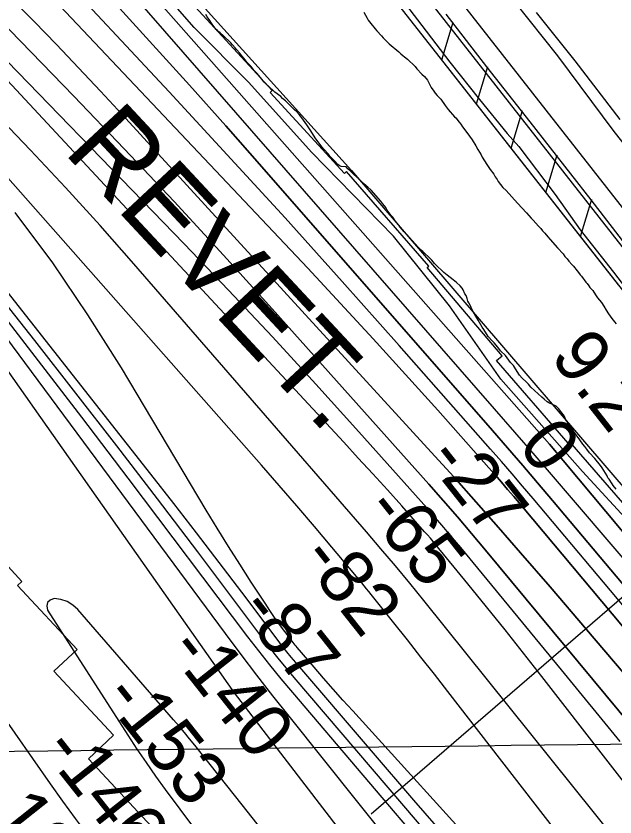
# Model space of a CAD drawing. Extents: x 3704301 to 3742427, y 506229 to 532009.
# Drawn here: x 3728711 to 3729457, y 517869 to 518866 of the extents above; entities that cross this region are included whole.
import ezdxf

# ---------------------------------------------------------------- set-up
doc = ezdxf.new("R2010")
doc.units = 0
for name, color, linetype in [('V-FLOD-BASE', 7, 'Continuous'), ('V-GRID-MAJR', 7, 'Continuous'), ('V-LEVE-TOET', 7, 'Continuous'), ('V-RAIL-TRAK', 7, 'Continuous'), ('V-RIVR-EDGE', 7, 'Continuous'), ('V-RIVR-RANG', 7, 'Continuous'), ('V-ROAD-CNTR', 7, 'Continuous'), ('V-RRAP-FSHR', 7, 'Continuous'), ('V-RRAP-RVMT', 7, 'Continuous'), ('V-SITE-VEGE', 7, 'Continuous'), ('V-SURV-LINE', 7, 'Continuous'), ('V-TOPO-DPTH', 7, 'Continuous'), ('V-TOPO-MAJR', 7, 'Continuous'), ('V-TOPO-MINR', 7, 'Continuous'), ('V-TOPO-WATR', 7, 'Continuous'), ('V-TRAN-LOCK', 7, 'Continuous')]:
    doc.layers.add(name, color=color, linetype=linetype)

msp = doc.modelspace()

# ---------------------------------------------------------------- linework, layer by layer
at = {"layer": 'V-FLOD-BASE'}
msp.add_lwpolyline([(3729246.58, 518868.56), (3729297.25, 518802.75), (3729351.25, 518734.56), (3729427.21, 518637.47), (3729477.32, 518572.19)], dxfattribs=at)
at = {"layer": 'V-GRID-MAJR'}
msp.add_spline([(3708498.53, 517706.7), (3713778.1, 517769.29), (3719057.66, 517832.65), (3724337.21, 517896.77), (3729616.75, 517961.66), (3734896.28, 518027.32), (3740175.8, 518093.74), (3740175.81, 518093.74)], degree=3, dxfattribs=at)
at = {"layer": 'V-LEVE-TOET'}
for points in [[(3729167.59, 518918.82), (3729216.52, 518854.15), (3729251.64, 518808.74), (3729288.43, 518762.29), (3729322.93, 518719.86), (3729337.48, 518703.61), (3729382.76, 518643.76), (3729414.03, 518599.89), (3729455.59, 518547.29), (3729489.6, 518502.95)], [(3729524.44, 518636.6), (3729456.21, 518722.57), (3729386.16, 518816.65), (3729314.84, 518906.62)]]:
    msp.add_lwpolyline(points, dxfattribs=at)
at = {"layer": 'V-RAIL-TRAK'}
msp.add_lwpolyline([(3729463.57, 518737.27), (3729407.69, 518810.27), (3729359.53, 518870.6)], dxfattribs=at)
at = {"layer": 'V-RIVR-EDGE'}
msp.add_lwpolyline([(3729479.55, 518231.14), (3729416.69, 518299.13), (3729314.92, 518414.05), (3729250.91, 518505.46), (3729181.48, 518592.07), (3729079.09, 518696.78), (3729001.26, 518783.42), (3728932.99, 518852.03), (3728835.41, 518963.33)], dxfattribs=at)
at = {"layer": 'V-RIVR-RANG'}
msp.add_line((3729683.54, 518329.53), (3729153.3, 517872.51), dxfattribs=at)
at = {"layer": 'V-ROAD-CNTR'}
msp.add_spline([(3729081.97, 519774.87), (3729126.31, 519739.4), (3729179.03, 519698.87), (3729227.73, 519661.65), (3729275.56, 519622.64), (3729317.35, 519588.31), (3729358.79, 519551.91), (3729395.49, 519520.66), (3729437.65, 519476.68), (3729485.6, 519434.28), (3729535.25, 519388.94), (3729590.52, 519340.75), (3729629.81, 519302.88), (3729675.73, 519261.61), (3729702.72, 519234.68), (3729732.88, 519202.67), (3729760.9, 519175.43), (3729793.14, 519137.34), (3729833.98, 519092.89), (3729869.41, 519056.23), (3729908.68, 519011.59), (3729955.34, 518963.25), (3729999.59, 518913.45), (3730111.37, 518791.24)], degree=3, dxfattribs=at)
at = {"layer": 'V-RRAP-FSHR'}
for p, q in [((3729241.35, 518811.69), (3729255.5, 518858.42)), ((3729284.59, 518756.64), (3729298.75, 518803.38)), ((3729327.84, 518701.6), (3729341.99, 518748.33)), ((3729371.08, 518646.55), (3729385.23, 518693.29)), ((3729414.33, 518591.51), (3729428.48, 518638.24))]:
    msp.add_line(p, q, dxfattribs=at)
for points in [[(3728375.18, 519413.95), (3728628.26, 519198.49), (3728935.01, 518888.97), (3729129.16, 518673.68), (3729606.18, 518118.79), (3730066.65, 517548.22), (3730245.25, 517325.96), (3730418.1, 517045.6), (3730846.65, 516582.67), (3731334.96, 516045.14), (3731646.14, 515662.56), (3731718.22, 515549.76), (3731915.86, 515326.41), (3732101.77, 515129.63), (3732254.44, 514887.22), (3732308.23, 514750.87), (3732346.4, 514649.87)], [(3728944, 519201.14), (3729180.21, 518889.52), (3729518.23, 518459.24), (3729987.97, 517859.04), (3730041, 517788.29), (3730108.93, 517706.23), (3730206.51, 517579.68), (3730263.3, 517517.63), (3730469.39, 517282.83), (3730596.8, 517146.95), (3730778.16, 516949.66), (3730825.07, 516900.53), (3730912.15, 516803.08), (3731129.99, 516556.58), (3731424.37, 516215.93), (3731722.44, 515882.43), (3731812.97, 515780.14), (3731945.55, 515637.27), (3731984.16, 515595), (3732011.02, 515564.7), (3732032.49, 515536.44), (3732061.75, 515501.08), (3732081.29, 515470.29), (3732103.73, 515433.92)], [(3729038.61, 519076.33), (3729180.21, 518889.52), (3729461.37, 518531.62)]]:
    msp.add_lwpolyline(points, dxfattribs=at)
at = {"layer": 'V-RRAP-RVMT'}
for p, q in [((3729030.14, 518773.27), (3728924.83, 518888.57)), ((3729027.56, 518770.79), (3729030.14, 518773.27)), ((3729120.27, 518670.05), (3729027.56, 518770.79)), ((3729122.62, 518672.67), (3729120.27, 518670.05)), ((3729225.28, 518554.71), (3729122.62, 518672.67)), ((3729223.39, 518552.95), (3729225.28, 518554.71)), ((3729316.73, 518443.01), (3729223.39, 518552.95)), ((3729309.68, 518437.17), (3729316.73, 518443.01)), ((3729398.88, 518334.25), (3729309.68, 518437.17)), ((3729401.13, 518336.1), (3729398.88, 518334.25)), ((3729496.03, 518226.65), (3729401.13, 518336.1)), ((3728643.95, 518242.1), (3728718.29, 518162.38)), ((3728718.29, 518162.38), (3728712.91, 518157.36)), ((3728712.91, 518157.36), (3728787.25, 518077.65)), ((3728787.25, 518077.65), (3728758.23, 518050.59)), ((3728758.23, 518050.59), (3728832.56, 517970.87)), ((3728832.56, 517970.87), (3728801.13, 517941.56)), ((3728801.13, 517941.56), (3728885.7, 517850.87))]:
    msp.add_line(p, q, dxfattribs=at)
at = {"layer": 'V-SITE-VEGE'}
for points in [[(3729046.65, 518760.61), (3729043.04, 518763.51), (3729040.81, 518765.9), (3729033.62, 518771.43), (3729031.11, 518773.81), (3729027.22, 518777.25), (3729020.27, 518783.87), (3729017.2, 518787.33), (3729011.32, 518794.52), (3729007.69, 518798.23), (3729003.49, 518803.56), (3728999.02, 518808.35), (3728995.38, 518813.15), (3728992.02, 518817.14), (3728989.77, 518820.07), (3728986.14, 518824.06), (3728984.18, 518826.46), (3728980.56, 518830.17), (3728978.6, 518832.57), (3728969.42, 518841.31), (3728965.26, 518845.02), (3728963.6, 518846.33), (3728961.93, 518847.92), (3728960.26, 518849.51), (3728957.46, 518852.97), (3728954.64, 518857.25), (3728952.38, 518860.46), (3728949.28, 518865.27), (3728947.57, 518868.22)], [(3729144.48, 518870.85), (3729148.47, 518863.34), (3729149.88, 518860.93), (3729152.97, 518856.93)], [(3729152.97, 518856.93), (3729158.56, 518850.27), (3729160.53, 518847.6), (3729166.39, 518841.5), (3729168.62, 518839.11), (3729171.41, 518835.92), (3729173.64, 518833.8), (3729175.87, 518831.4), (3729188.07, 518821.38), (3729190.3, 518818.99), (3729193.06, 518817.15), (3729195.01, 518815.3), (3729198.61, 518812.4), (3729208.35, 518803.13), (3729210.59, 518800.2), (3729216.73, 518793.55), (3729219.78, 518790.91), (3729223.7, 518786.39), (3729226, 518781.28), (3729228.27, 518777.26), (3729231.64, 518772.73), (3729233.05, 518770.31), (3729235.85, 518767.12), (3729238.64, 518764.2), (3729240.31, 518762.61), (3729245.66, 518754.86), (3729249.31, 518749.79), (3729257.14, 518740.74), (3729258.8, 518739.43), (3729263.01, 518734.1), (3729265.25, 518731.43), (3729267.23, 518728.22), (3729272.56, 518721.29), (3729279.3, 518712.22), (3729284.11, 518704.46), (3729286.39, 518699.89), (3729290.36, 518693.2), (3729291.78, 518690.51), (3729297.71, 518681.15), (3729301.94, 518675), (3729306.16, 518669.13), (3729308.14, 518665.92), (3729310.39, 518662.71), (3729311.81, 518660.3), (3729317.7, 518652.84), (3729321.6, 518648.86), (3729335.83, 518633.18), (3729346.99, 518621.22), (3729352.87, 518614.3), (3729355.37, 518611.92), (3729362.07, 518604.48), (3729364.86, 518601.55), (3729367.11, 518598.62), (3729369.89, 518595.7), (3729373.54, 518591.17), (3729376.6, 518587.98), (3729385.82, 518577.62), (3729392.53, 518569.9), (3729394.77, 518566.97), (3729397.84, 518563.78), (3729399.81, 518561.11), (3729403.44, 518556.85), (3729405.4, 518554.73), (3729410.16, 518548.87), (3729411.83, 518547.01), (3729414.08, 518544.07), (3729415.48, 518542.48), (3729420.82, 518535), (3729422.5, 518533.14), (3729424.74, 518530.21), (3729426.15, 518528.07), (3729429.5, 518524.34), (3729433.16, 518519.27), (3729435.7, 518515.53), (3729440.46, 518509.4), (3729443.56, 518504.85), (3729446.4, 518500.03), (3729449.22, 518495.48), (3729453.17, 518489.6), (3729456.54, 518485.34), (3729458.77, 518482.95)], [(3729425.46, 518322.39), (3729422.09, 518326.92), (3729419.57, 518330.12), (3729417.32, 518333.33), (3729413.39, 518338.39), (3729406.36, 518348.28), (3729403.56, 518351.47), (3729401.3, 518355.21), (3729398.75, 518359.23), (3729396.21, 518363.51), (3729394.77, 518366.74), (3729393.35, 518369.15), (3729390.82, 518372.62), (3729387.18, 518377.15), (3729385.78, 518378.74), (3729384.11, 518380.33), (3729375.04, 518384.73), (3729372.83, 518386.04), (3729369.23, 518389.21), (3729366.18, 518391.58), (3729361.46, 518395.81), (3729352.55, 518404.29), (3729349.49, 518407.74), (3729346.42, 518410.66), (3729341.69, 518415.43), (3729338.34, 518419.15), (3729333.26, 518426.91), (3729330.71, 518431.19), (3729327.09, 518434.64), (3729320.9, 518443.45), (3729314.51, 518449.54), (3729311.41, 518454.09), (3729306.66, 518459.13), (3729304.42, 518461.79), (3729299.13, 518467.37), (3729293.76, 518475.93), (3729291.78, 518478.87), (3729286.68, 518487.44), (3729281, 518497.63), (3729278.15, 518503.27), (3729277.28, 518505.42), (3729275.29, 518508.9), (3729274.15, 518511.32), (3729273.25, 518514.56), (3729271.81, 518518.05), (3729270.39, 518520.46), (3729268.1, 518525.3), (3729266.69, 518527.44), (3729264.45, 518530.37), (3729260, 518534.61), (3729255.57, 518537.76), (3729248.1, 518543.56), (3729244.21, 518546.72), (3729241.98, 518549.11), (3729235.86, 518554.94), (3729232.52, 518558.12), (3729228.9, 518562.1), (3729227.49, 518563.97), (3729218.04, 518572.98), (3729215.82, 518574.55), (3729212.48, 518578.01), (3729201.31, 518590.23), (3729198.51, 518593.7), (3729194.62, 518597.4), (3729189.58, 518603.26), (3729187.9, 518605.66), (3729183.41, 518611.26), (3729180.59, 518615.54), (3729178.63, 518617.93), (3729173.58, 518624.6), (3729171.6, 518627.81), (3729168.23, 518632.35), (3729165.43, 518635.81), (3729153.69, 518649.38), (3729149.25, 518653.08), (3729147.3, 518654.93), (3729143.97, 518657.84), (3729139.24, 518662.34), (3729135.08, 518666.04), (3729131.75, 518668.68), (3729127.57, 518673.2), (3729124.51, 518675.84), (3729122.28, 518678.23), (3729116.29, 518678.9), (3729113.55, 518679.92), (3729111.88, 518681.51), (3729107.97, 518685.76), (3729106.02, 518687.61), (3729102.12, 518691.59), (3729100.16, 518693.99), (3729094.86, 518699.84), (3729092.06, 518703.3), (3729083.91, 518714.51), (3729078.54, 518723.08), (3729073.46, 518730.56), (3729067.27, 518739.37), (3729063.63, 518743.63), (3729060.28, 518747.35), (3729057.79, 518749.47), (3729051.93, 518755.57), (3729046.65, 518760.61)], [(3729458.63, 518277.01), (3729454.98, 518281.81), (3729453.85, 518283.68), (3729449.9, 518289.57), (3729448.5, 518291.43), (3729447.63, 518293.59), (3729441.13, 518303.75), (3729439.16, 518306.42), (3729432.16, 518315.22), (3729425.46, 518322.39)]]:
    msp.add_lwpolyline(points, dxfattribs=at)
at = {"layer": 'V-SURV-LINE'}
for points in [[(3728969.1, 519261.53), (3730271.77, 517601.65)], [(3730248.15, 517583.14), (3728945.48, 519243.02)]]:
    msp.add_lwpolyline(points, dxfattribs=at)
at = {"layer": 'V-TOPO-DPTH'}
for points in [[(3728784.81, 519002.04), (3729375.87, 518333.27), (3729962.46, 517632.38)], [(3729503.29, 518063.23), (3729440.86, 518137.5), (3729331.18, 518267.89), (3729323.53, 518276.91), (3729315.82, 518285.89), (3729308.04, 518294.81), (3729300.22, 518303.69), (3729236.37, 518375.49), (3729196.39, 518420.05), (3729156.14, 518464.37), (3729115.5, 518508.34), (3729074.6, 518552.06), (3728715.46, 518932.55)], [(3728715.46, 518932.55), (3729074.6, 518552.06), (3729115.5, 518508.34), (3729156.14, 518464.37), (3729196.39, 518420.05), (3729236.37, 518375.49), (3729300.22, 518303.69), (3729308.04, 518294.81), (3729315.82, 518285.89), (3729323.53, 518276.91), (3729331.18, 518267.89), (3729440.86, 518137.5), (3729503.29, 518063.23)], [(3729467.45, 518049.12), (3729421.99, 518102.37), (3729376.36, 518155.47), (3729339.74, 518197.86), (3729312.14, 518229.53), (3729284.35, 518261.04), (3729256.3, 518292.3), (3729228.06, 518323.4), (3728843.37, 518743.38), (3728816.27, 518772.69), (3728788.97, 518801.83), (3728761.41, 518830.71), (3728733.66, 518859.42), (3728731.28, 518861.85), (3728704.5, 518889.13)], [(3728704.5, 518889.13), (3728731.28, 518861.85), (3728733.66, 518859.42), (3728761.41, 518830.71), (3728788.97, 518801.83), (3728816.27, 518772.69), (3728843.37, 518743.38), (3729228.06, 518323.4), (3729256.3, 518292.3), (3729284.35, 518261.04), (3729312.14, 518229.53), (3729339.74, 518197.86), (3729376.36, 518155.47), (3729421.99, 518102.37), (3729467.45, 518049.12)], [(3729727.49, 517681.74), (3729295.95, 518201.29), (3729278.54, 518222.02), (3729260.98, 518242.62), (3729243.2, 518263.03), (3729225.27, 518283.31), (3729030.25, 518501.44), (3728969.46, 518568.56), (3728908.11, 518635.16), (3728845.91, 518700.98), (3728783.15, 518766.26), (3728689.6, 518862.35), (3728673.13, 518879.14)], [(3728673.13, 518879.14), (3728689.6, 518862.35), (3728783.15, 518766.26), (3728845.91, 518700.98), (3728908.11, 518635.16), (3728969.46, 518568.56), (3729030.25, 518501.44), (3729225.27, 518283.31), (3729243.2, 518263.03), (3729260.98, 518242.62), (3729278.54, 518222.02), (3729295.95, 518201.29), (3729727.49, 517681.74)], [(3728835.59, 518880.52), (3728881.44, 518830.39), (3728927.03, 518780.03), (3728972.24, 518729.32), (3729017.19, 518678.39), (3729304.62, 518350.18), (3729323.49, 518328.51), (3729342.28, 518306.76), (3729360.95, 518284.9), (3729379.53, 518262.98), (3729956.47, 517578.07)], [(3729956.47, 517578.07), (3729379.53, 518262.98), (3729360.95, 518284.9), (3729342.28, 518306.76), (3729323.49, 518328.51), (3729304.62, 518350.18), (3729017.19, 518678.39), (3728972.24, 518729.32), (3728927.03, 518780.03), (3728881.44, 518830.39), (3728835.59, 518880.52)]]:
    msp.add_lwpolyline(points, dxfattribs=at)
at = {"layer": 'V-TOPO-MAJR'}
for points in [[(3729644.75, 517393.73), (3729367.36, 517706.68), (3729313.64, 517767.57), (3729260.11, 517828.64), (3729206.87, 517889.95), (3729153.82, 517951.44), (3729059.46, 518061.33), (3729053.81, 518068.05), (3729048.24, 518074.84), (3729042.8, 518081.73), (3729037.46, 518088.7), (3728992.25, 518148.82), (3728964.23, 518185.8), (3728936.06, 518222.65), (3728907.63, 518259.31), (3728879.03, 518295.84), (3728545.05, 518719.47), (3728529.26, 518738), (3728512.62, 518755.66), (3728494.68, 518772), (3728475.88, 518787.47), (3728117.9, 519032.88)], [(3729463.63, 517963.13), (3729390.76, 518052.1), (3729265.03, 518204.47), (3729254.62, 518216.94), (3729244.11, 518229.32), (3729233.46, 518241.59), (3729222.72, 518253.77), (3729137.99, 518348.71), (3729084.44, 518407.95), (3729030.39, 518466.74), (3728975.61, 518524.83), (3728920.33, 518582.47), (3728647.96, 518862.9), (3728641.8, 518869.18)], [(3728774.78, 518137.23), (3728766.96, 518139.75), (3728758.56, 518141.02), (3728753.44, 518139.08), (3728750.07, 518136.16), (3728749.35, 518131.77), (3728750.37, 518126.39), (3728850.46, 517970.76), (3728861.71, 517953.66), (3728873.19, 517936.7), (3728885, 517919.99), (3728897.05, 517903.43), (3729023.32, 517733.49), (3729092.47, 517641.33), (3729162.2, 517549.62), (3729232.8, 517458.57), (3729303.97, 517367.97), (3729421.16, 517220.21), (3729434.22, 517203.86), (3729447.35, 517187.56), (3729460.59, 517171.35)], [(3729483.71, 517237.23), (3729133.95, 517701.7), (3729099.07, 517747.64), (3729063.95, 517793.39), (3729028.46, 517838.85), (3728992.73, 517884.13), (3728933.69, 517958.33), (3728927.25, 517966.32), (3728920.73, 517974.26), (3728914.12, 517982.1), (3728907.43, 517989.9), (3728788.08, 518127.2), (3728781.72, 518132.84), (3728774.78, 518137.23)]]:
    msp.add_lwpolyline(points, dxfattribs=at)
at = {"layer": 'V-TOPO-MINR'}
for points in [[(3729569.27, 517356.56), (3729391.41, 517573.3), (3729327.45, 517651.55), (3729263.68, 517729.95), (3729200.22, 517808.59), (3729136.95, 517887.39), (3729051.36, 517994.41), (3729031.18, 518019.94), (3729011.2, 518045.61), (3728991.5, 518071.5), (3728971.99, 518097.53), (3728698.42, 518466.94), (3728664.6, 518512.14), (3728630.48, 518557.11), (3728595.92, 518601.75), (3728561.06, 518646.15), (3728500.56, 518722.43), (3728495.52, 518728.32), (3728490.22, 518733.92), (3728484.5, 518739.12), (3727636.9, 519241.71)], [(3729559.74, 517273.76), (3728983.3, 518023.61), (3728542.56, 518648.82), (3728533.01, 518662.12), (3728523.31, 518675.31), (3728513.39, 518688.32), (3728503.31, 518701.23), (3728485.7, 518723.39), (3728484.26, 518725.07), (3728482.74, 518726.67), (3728481.11, 518728.16), (3728479.4, 518729.56), (3728450.78, 518751.34), (3728446.7, 518754.17), (3728442.47, 518756.75), (3728438.03, 518758.94), (3728433.45, 518760.89), (3727662, 519199.06)], [(3729678.45, 517471.74), (3729249.02, 518025.28), (3729232.29, 518046.74), (3729215.5, 518068.15), (3729198.61, 518089.48), (3729181.65, 518110.76), (3729153.45, 518145.97), (3729150.53, 518149.59), (3729147.6, 518153.2), (3729144.65, 518156.8), (3729141.68, 518160.38), (3729104.51, 518204.97), (3729082.84, 518230.75), (3729061.01, 518256.39), (3729038.96, 518281.84), (3729016.76, 518307.17), (3728587.81, 518792.15), (3728578.86, 518801.82), (3728569.65, 518811.23), (3728560.04, 518820.22), (3728550.16, 518828.94), (3728110.84, 519199.98)], [(3727603.26, 519168.46), (3728187.7, 518654.35), (3728266.23, 518569.09), (3728278.92, 518554.92), (3728291.33, 518540.51), (3728303.32, 518525.76), (3728315.04, 518510.77), (3728420.49, 518371.9), (3728482.77, 518288.9), (3728544.41, 518205.42), (3728605.09, 518121.24), (3728665.13, 518036.6), (3728753.54, 517910.43), (3728769.07, 517888.65), (3728784.83, 517867.04), (3728800.95, 517845.68), (3728817.29, 517824.5), (3728941.49, 517666.23), (3729012.4, 517576.16), (3729083.5, 517486.24), (3729154.89, 517396.55), (3729226.46, 517307), (3729331.89, 517175.51)], [(3729581.69, 517406.74), (3729055.72, 518023.98), (3729041.41, 518041.07), (3729027.31, 518058.33), (3729013.51, 518075.83), (3728999.91, 518093.5), (3728850.75, 518290.88), (3728792.97, 518366.8), (3728734.86, 518442.46), (3728676.24, 518517.73), (3728617.28, 518592.74), (3728515.41, 518721.46), (3728506.78, 518731.55), (3728497.69, 518741.17), (3728487.9, 518750.08), (3728477.64, 518758.52), (3727823.88, 519145.47)], [(3729481.75, 517547.6), (3729424.09, 517614.61), (3729366.52, 517681.68), (3729309.01, 517748.82), (3729057.61, 518042.67), (3729047.62, 518054.57), (3729037.78, 518066.59), (3729028.16, 518078.79), (3729018.7, 518091.11), (3728937.39, 518198.97), (3728887.15, 518265.13), (3728836.62, 518331.07), (3728785.65, 518396.66), (3728734.38, 518462.03), (3728530.24, 518720.47), (3728518.03, 518734.78), (3728505.15, 518748.42), (3728491.29, 518761.04), (3728476.76, 518772.99), (3727879.67, 519132.06)], [(3729499.47, 518153.8), (3729408.16, 518260.5), (3729383.02, 518289.78), (3729357.82, 518319.02), (3729332.52, 518348.17), (3729307.17, 518377.27), (3728810.7, 518945.42)], [(3729503.29, 518063.23), (3729440.86, 518137.5), (3729331.18, 518267.89), (3729323.53, 518276.91), (3729315.82, 518285.89), (3729308.04, 518294.81), (3729300.22, 518303.69), (3729236.37, 518375.49), (3729196.39, 518420.05), (3729156.14, 518464.37), (3729115.5, 518508.34), (3729074.6, 518552.06), (3728715.46, 518932.55)], [(3729668.64, 517893.26), (3729355.35, 518265.43), (3729342.23, 518280.9), (3729329.04, 518296.31), (3729315.74, 518311.63), (3729302.36, 518326.89), (3729188.24, 518456.17), (3729117.42, 518535.72), (3729046.17, 518614.88), (3728974.27, 518693.44), (3728901.93, 518771.61), (3728752.66, 518931.59)], [(3729467.45, 518049.12), (3729421.99, 518102.37), (3729376.36, 518155.47), (3729339.74, 518197.86), (3729312.14, 518229.53), (3729284.35, 518261.04), (3729256.3, 518292.3), (3729228.06, 518323.4), (3728843.37, 518743.38), (3728816.27, 518772.69), (3728788.97, 518801.83), (3728761.41, 518830.71), (3728733.66, 518859.42), (3728731.28, 518861.85), (3728704.5, 518889.13)], [(3729727.49, 517681.74), (3729295.95, 518201.29), (3729278.54, 518222.02), (3729260.98, 518242.62), (3729243.2, 518263.03), (3729225.27, 518283.31), (3729030.25, 518501.44), (3728969.46, 518568.56), (3728908.11, 518635.16), (3728845.91, 518700.98), (3728783.15, 518766.26), (3728689.6, 518862.35), (3728673.13, 518879.14)], [(3729956.47, 517578.07), (3729379.53, 518262.98), (3729360.95, 518284.9), (3729342.28, 518306.76), (3729323.49, 518328.51), (3729304.62, 518350.18), (3729017.19, 518678.39), (3728972.24, 518729.32), (3728927.03, 518780.03), (3728881.44, 518830.39), (3728835.59, 518880.52)], [(3729510.96, 517775.15), (3729219.12, 518138.52), (3729201.52, 518160.18), (3729183.75, 518181.71), (3729165.73, 518203.02), (3729147.55, 518224.2), (3728857.98, 518557.64), (3728815.69, 518605.44), (3728772.81, 518652.7), (3728729.06, 518699.16), (3728684.73, 518745.08), (3728638.04, 518792.56), (3728616.46, 518814.17), (3728594.66, 518835.56), (3728572.53, 518856.61), (3728550.19, 518877.44)], [(3729764.7, 517531.63), (3729365.96, 518044.14), (3729343.24, 518073.11), (3729320.37, 518101.96), (3729297.28, 518130.63), (3729274.04, 518159.19), (3729234.21, 518207.74), (3729230.75, 518211.91), (3729227.26, 518216.05), (3729223.72, 518220.14), (3729220.14, 518224.2), (3729191.61, 518256.23), (3729173.67, 518276.23), (3729155.65, 518296.15), (3729137.5, 518315.95), (3729119.26, 518335.67), (3728628.2, 518863.12), (3728626.93, 518864.45), (3728625.65, 518865.75), (3728624.34, 518867.02)], [(3729647.77, 517431.27), (3729130.52, 518001.03), (3729118.36, 518014.53), (3729106.26, 518028.1), (3729094.28, 518041.76), (3729082.36, 518055.49), (3729061.27, 518079.96), (3729059.97, 518081.51), (3729058.68, 518083.07), (3729057.43, 518084.66), (3729056.19, 518086.27), (3729045.78, 518100.12), (3729039.44, 518108.73), (3729033.21, 518117.42), (3729027.17, 518126.23), (3729021.23, 518135.13), (3729004.05, 518161.46), (3728989.74, 518183.67), (3728975.62, 518205.99), (3728961.75, 518228.47), (3728948.07, 518251.07), (3728842.26, 518428.14), (3728800.56, 518494.25), (3728756.82, 518558.9), (3728710.01, 518621.38)]]:
    msp.add_lwpolyline(points, dxfattribs=at)
at = {"layer": 'V-TOPO-WATR'}
msp.add_lwpolyline([(3729962.46, 517632.38), (3729375.87, 518333.27), (3728784.81, 519002.04)], dxfattribs=at)

# ---------------------------------------------------------------- texts
at = {"layer": 'V-RIVR-RANG'}
for s, rotation, p in [('9.2', 308.12833, (3729375.26, 518441.74)), ('0', 308.12833, (3729334.86, 518331.26)), ('-27', 308.40756, (3729220.47, 518314.4)), ('-65', 308.40756, (3729142.94, 518251.22)), ('-82', 308.40756, (3729063.11, 518190.95)), ('-87', 308.40756, (3728986.24, 518126.95)), ('-140', 308.40756, (3728898.38, 518076.8)), ('-153', 308.40756, (3728817.08, 518018.38)), ('-146', 308.40756, (3728741.84, 517952.32)), ('-137', 308.40756, (3728661.03, 517893.28))]:
    msp.add_text(s, height=67, rotation=rotation, dxfattribs=at).set_placement(p)
at = {"layer": 'V-TRAN-LOCK'}
msp.add_text('REVET.', height=100, rotation=312.97217, dxfattribs=at).set_placement((3728768.73, 518697.25))

doc.saveas('drawing.dxf')
